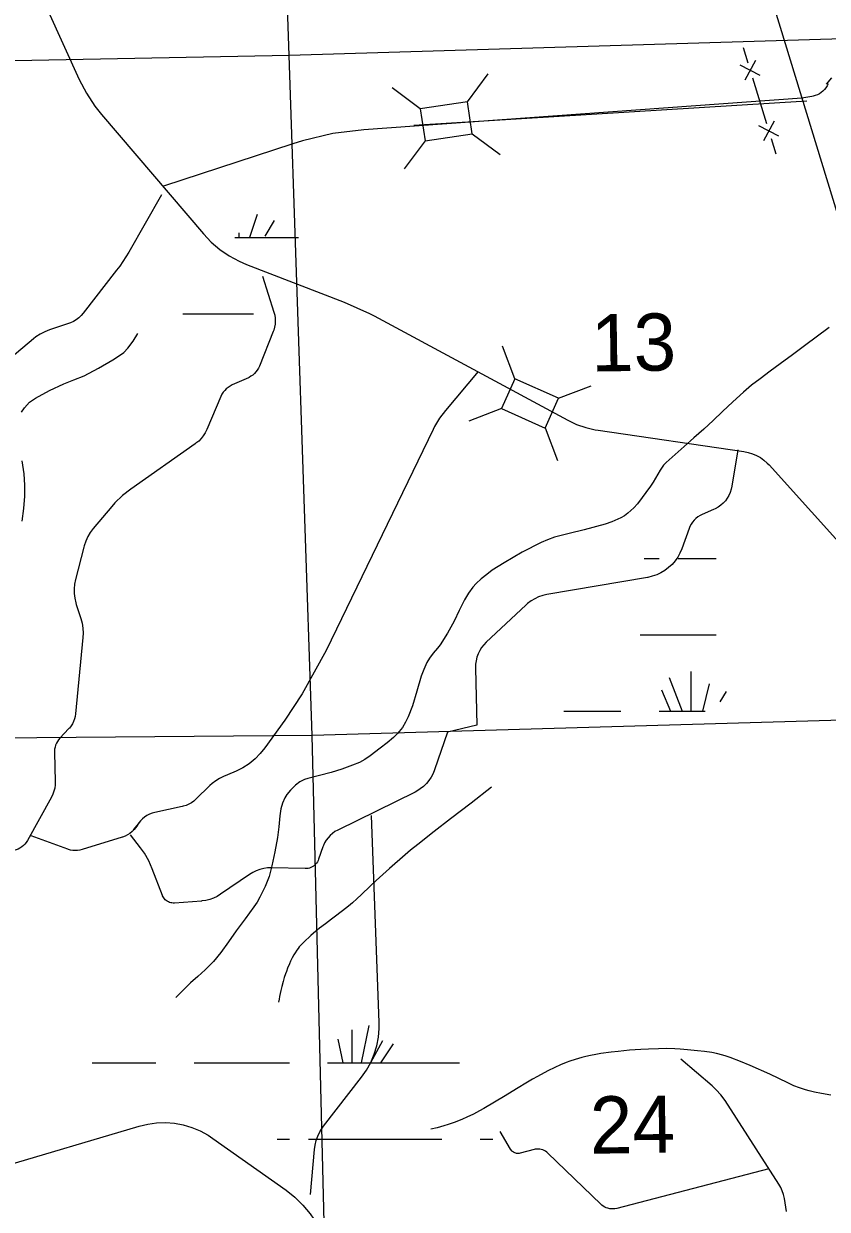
# Model space of a CAD drawing. Extents: x 2480962 to 2688785, y 277103 to 599240.
# Drawn here: x 2540456 to 2546779, y 540409 to 549737 of the extents above; entities that cross this region are included whole.
import ezdxf

# ---------------------------------------------------------------- set-up
doc = ezdxf.new("R2010")
doc.units = 0
for name, color, linetype in [('Local Roads Unimproved', 7, 'Continuous'), ('Narrow River Creek and Branch and Slough', 7, 'Continuous'), ('Section Lines', 7, 'Continuous'), ('Section Numbers', 7, 'Continuous'), ('Swamps', 7, 'Continuous'), ('Uninventoried Roads and Features', 7, 'Continuous'), ('US Routes Highway Center Lines', 7, 'Continuous')]:
    doc.layers.add(name, color=color, linetype=linetype)

msp = doc.modelspace()

# ---------------------------------------------------------------- linework, layer by layer
at = {"layer": 'Local Roads Unimproved'}
msp.add_line((2546618.94, 549128.21), (2543526.329, 548934.922), dxfattribs=at)
at = {"layer": 'Narrow River Creek and Branch and Slough'}
for points in [[(2540438.983, 546680.445), (2540461.163, 546715.424), (2540501.7, 546758.088), (2540550.091, 546791.459), (2540659.937, 546850.331), (2540772.138, 546902.453), (2540851.747, 546933.45), (2540930.72, 546965.871), (2541045.775, 547026.518), (2541158.074, 547092.726), (2541201.597, 547119.742), (2541242.688, 547150.871), (2541275.796, 547183.911), (2541317.836, 547239.179), (2541353.851, 547298.897)], [(2546794.045, 547345.487), (2546599.564, 547202.733), (2546504.387, 547131.331), (2546409.165, 547060.008), (2546329.869, 547001.828), (2546250.504, 546943.715), (2546182.937, 546892.612), (2546118.273, 546837.993), (2546036.203, 546761.402), (2545954.272, 546684.69), (2545880.36, 546615.806), (2545806.145, 546547.245), (2545729.604, 546478.338), (2545652.734, 546409.801), (2545581.286, 546346.415), (2545509.905, 546282.932), (2545490.748, 546263.232), (2545462.668, 546224.249), (2545426.848, 546160.268), (2545408.585, 546128.303), (2545388.12, 546097.895), (2545284.875, 545959.663), (2545256.5, 545927.695), (2545209.496, 545884.585), (2545183.427, 545865.864), (2545155.298, 545849.432), (2545084.341, 545817.815), (2545030.129, 545799.116), (2544864.598, 545754.313), (2544748.061, 545726.274), (2544632.065, 545696.196), (2544578.486, 545677.045), (2544526.344, 545653.916), (2544379.172, 545577.958), (2544235.549, 545495.35), (2544143.124, 545436.083), (2544098.848, 545403.573), (2544055.739, 545368.486), (2544016.998, 545331.902), (2543990.495, 545302.435), (2543954.687, 545255.198), (2543923.42, 545204.602), (2543883.504, 545119.883), (2543843.922, 545035.42), (2543790.03, 544941.866), (2543732.701, 544850.382), (2543712.358, 544823.408), (2543678.653, 544785.287), (2543648.016, 544744.65), (2543629.041, 544710.285), (2543604.976, 544656.85), (2543584.405, 544601.903), (2543549.66, 544485.704), (2543515.376, 544369.27), (2543482.141, 544282.081), (2543461.321, 544240.24), (2543435.877, 544200.089), (2543397.261, 544153.247), (2543365.509, 544121.709), (2543314.608, 544078.072), (2543261.295, 544036.212), (2543182.21, 543975.91), (2543141.086, 543948.716), (2543097.36, 543925.207), (2543042.824, 543901.844), (2542959.616, 543872.274), (2542875.36, 543845.938), (2542783, 543822.193), (2542690.388, 543798.387), (2542664.935, 543789.224), (2542629.063, 543770.722), (2542595.218, 543745.531), (2542554.009, 543704.981), (2542527.728, 543672.116), (2542511, 543646.06), (2542491.277, 543604.68), (2542478.714, 543560.494), (2542470.302, 543503.698), (2542462.403, 543418.18), (2542451.955, 543333.141), (2542432.048, 543221.952), (2542409.356, 543111.078), (2542386.936, 543027.945), (2542356.28, 542947.178), (2542315.182, 542865.318), (2542291.778, 542826.268), (2542266.232, 542788.574), (2542197.408, 542693.405), (2542128.589, 542598.254), (2542067.726, 542513.662), (2542006.828, 542429.08), (2541949.069, 542357.747), (2541885.115, 542291.63), (2541826.987, 542241.276), (2541768.74, 542191.192), (2541709.691, 542133.924), (2541652.341, 542074.891)], [(2540442.969, 545823.885), (2540458.462, 545921.519), (2540464.396, 546019.515), (2540464.8, 546106.858), (2540459.378, 546194), (2540444.133, 546297.188)], [(2544137.782, 543729.377), (2543976.409, 543605.228), (2543815.152, 543480.93), (2543685.36, 543380.776), (2543555.989, 543280.058), (2543499.166, 543234.026), (2543457.34, 543198.546), (2543333.821, 543089.754), (2543280.761, 543042.346), (2543228.02, 542994.601), (2543181.584, 542951.16), (2543112.917, 542884.931), (2543078.242, 542852.168), (2543042.857, 542820.152), (2543026.824, 542806.32), (2542998.264, 542782.738), (2542954.621, 542748.365), (2542910.625, 542714.429), (2542879.064, 542690.425), (2542831.319, 542654.967), (2542783.693, 542619.279), (2542766.318, 542605.784), (2542736.557, 542581.529), (2542714.735, 542562.755), (2542698.624, 542548.316), (2542674.833, 542526.045), (2542651.446, 542502.982), (2542636.627, 542487.142), (2542624.442, 542472.74), (2542614.346, 542459.747), (2542605.922, 542448.096), (2542592.045, 542427.112), (2542582.311, 542410.911), (2542568.696, 542385.936), (2542556.139, 542360.24), (2542547.306, 542340.795), (2542532.78, 542306.622), (2542522.745, 542280.796), (2542515.749, 542261.273), (2542506.174, 542231.677), (2542497.787, 542201.628), (2542487.482, 542160.816), (2542480.054, 542130.186), (2542469.675, 542084.103), (2542464.934, 542060.96), (2542460.559, 542037.726)], [(2546807.227, 541307.244), (2546732.992, 541319.908), (2546677.789, 541331.085), (2546636.788, 541340.923), (2546606.324, 541349.334), (2546561.172, 541363.937), (2546516.783, 541381.323), (2546468.669, 541403.138), (2546397.841, 541437.551), (2546326.737, 541471.245), (2546172.496, 541539.771), (2546094.562, 541572.532), (2546015.25, 541603.488), (2545983.768, 541614.289), (2545955.952, 541622.444), (2545906.751, 541634.195), (2545869.487, 541641.25), (2545813.152, 541649.688), (2545756.471, 541656.411), (2545679.879, 541663.959), (2545622.422, 541668.35), (2545579.328, 541670.76), (2545514.696, 541672.706), (2545450.09, 541672.332), (2545370.825, 541669.351), (2545311.385, 541665.975), (2545222.234, 541659.359), (2545133.089, 541651.241), (2545078.628, 541645.384), (2544997.375, 541634.277), (2544956.884, 541627.428), (2544916.444, 541619.558), (2544880.192, 541611.452), (2544848.744, 541603.495), (2544794.341, 541587.599), (2544754.088, 541574.009), (2544724.216, 541562.862), (2544679.936, 541544.594), (2544636.31, 541524.438), (2544580.978, 541496.935), (2544499.417, 541453.988), (2544459.27, 541431.493), (2544419.538, 541408.156), (2544332.304, 541355.26), (2544245.043, 541302.441), (2544160.566, 541252.037), (2544075.84, 541202.012), (2544043.448, 541183.67), (2543993.972, 541157.81), (2543943.665, 541133.301), (2543907.377, 541116.952), (2543852.025, 541094.942), (2543795.658, 541075.167), (2543761.676, 541064.411), (2543710.317, 541050.229), (2543658.249, 541038.182)]]:
    msp.add_lwpolyline(points, dxfattribs=at)
at = {"layer": 'Section Lines'}
for p, q in [((2542544.094, 549487.005), (2542375.511, 554769.137)), ((2547924.256, 549649.217), (2542544.094, 549487.005)), ((2542544.094, 549487.005), (2537136.927, 549377.776)), ((2542726.284, 544135.502), (2542544.094, 549487.005)), ((2548010.697, 544289.352), (2542726.284, 544135.502)), ((2542726.284, 544135.502), (2537428.054, 544094.015)), ((2542828.618, 540014.704), (2542726.284, 544135.502))]:
    msp.add_line(p, q, dxfattribs=at)
at = {"layer": 'Swamps'}
for p, q in [((2542426.344, 548187.021), (2542353.853, 548066.198)), ((2545605.628, 545528.808), (2545905.628, 545528.812)), ((2545305.636, 544928.805), (2545905.636, 544928.814)), ((2545535.148, 544591.485), (2545638.169, 544328.812)), ((2545704.299, 544639.816), (2545704.303, 544328.813)), ((2545474.738, 544494.826), (2545545.551, 544328.811)), ((2544705.644, 544328.799), (2545155.644, 544328.805)), ((2543170.334, 541856.01), (2543111.397, 541561.307)), ((2543037.43, 541819.762), (2543037.433, 541561.201)), ((2542928.689, 541747.267), (2542965.901, 541561.222)), ((2543279.076, 541735.19), (2543185.07, 541560.603)), ((2543363.652, 541711.026), (2543264.334, 541562.046)), ((2541796.487, 541561.183), (2542246.487, 541561.19)), ((2542246.487, 541561.19), (2542546.487, 541561.194)), ((2542696.495, 540961.198), (2543746.496, 540961.213))]:
    msp.add_line(p, q, dxfattribs=at)
for points in [[(2542293.439, 548235.348), (2542233.03, 548054.114)], [(2542117.921, 548054.112), (2542477.137, 548054.117)], [(2542148.453, 548090.704), (2542148.454, 548054.113)], [(2542477.137, 548054.117), (2542617.092, 548054.119)], [(2541708.898, 547454.108), (2542265.144, 547454.116)], [(2545337.291, 545528.804), (2545455.628, 545528.806)], [(2545849.287, 544543.16), (2545795.678, 544328.713)], [(2545982.193, 544482.751), (2545934.317, 544400.677)], [(2545455.644, 544328.809), (2545817.489, 544328.815)], [(2540994.643, 541561.171), (2541496.487, 541561.179)], [(2542846.487, 541561.198), (2543885.323, 541561.213)], [(2542451.323, 540961.194), (2542546.495, 540961.195)], [(2544046.496, 540961.217), (2544146.576, 540961.219)]]:
    msp.add_lwpolyline(points, dxfattribs=at)
at = {"layer": 'Uninventoried Roads and Features'}
for p, q in [((2540649.822, 549834.699), (2540893.154, 549297.76)), ((2546117.297, 549549.394), (2546154.01, 549429.906)), ((2546250.466, 549328.776), (2546094.266, 549411.55)), ((2546213.753, 549448.263), (2546130.979, 549292.063)), ((2543947.585, 549122.645), (2544111.414, 549343.464)), ((2543576.635, 549067.684), (2543355.816, 549231.513)), ((2546190.722, 549310.419), (2546300.861, 548951.957)), ((2546772.1, 549260.777), (2546815.613, 549310.479)), ((2546577.555, 549151.562), (2543130.972, 548901.966)), ((2546657.253, 549163.899), (2546577.555, 549151.562)), ((2543947.585, 549122.645), (2543576.635, 549067.684)), ((2543576.635, 549067.684), (2543614.155, 548814.449)), ((2543985.105, 548869.41), (2543947.585, 549122.645)), ((2541068.958, 549021.301), (2541871.17, 548082.905)), ((2546360.604, 548970.314), (2546277.83, 548814.114)), ((2543614.155, 548814.449), (2543985.105, 548869.41)), ((2543983.581, 548870.54), (2544204.4, 548706.712)), ((2546397.317, 548850.827), (2546241.117, 548933.601)), ((2542572.732, 548792.176), (2541555.811, 548459.574)), ((2543614.155, 548814.449), (2543450.326, 548593.63)), ((2546337.574, 548832.47), (2546374.286, 548712.983)), ((2541540.931, 548389.183), (2541282.629, 547939.744)), ((2542209.988, 547842.806), (2542978.824, 547545.029)), ((2541186.583, 547796.558), (2540925.067, 547459.646)), ((2542334.844, 547750.904), (2542424.834, 547467.845)), ((2540809.148, 547377.56), (2540658.544, 547327.384)), ((2543213.614, 547436.869), (2544736.626, 546616.952)), ((2542419.188, 547313.635), (2542310.211, 547041.582)), ((2540534.313, 547258.014), (2539933.013, 546754.678)), ((2544320.857, 546942.323), (2544222.849, 547199.217)), ((2544031.731, 547001.136), (2543773.555, 546692.68)), ((2542224.068, 546951.674), (2542096.191, 546893.985)), ((2544320.857, 546942.323), (2544216.253, 546708.67)), ((2544663.123, 546789.094), (2544320.857, 546942.323)), ((2542007.11, 546803.028), (2541896.41, 546543.328)), ((2544663.123, 546789.094), (2544920.017, 546887.102)), ((2544216.253, 546708.67), (2543959.359, 546610.661)), ((2544216.253, 546708.67), (2544558.519, 546555.441)), ((2544558.519, 546555.441), (2544663.123, 546789.094)), ((2543677.205, 546543.609), (2542836.097, 544805.53)), ((2544557.842, 546557.214), (2544655.85, 546300.32)), ((2544977.263, 546537.402), (2546123.192, 546370.447)), ((2541804.756, 546430.134), (2541299.265, 546074.973)), ((2546074.994, 546383.871), (2546028.5, 546098.204)), ((2546320.994, 546264.613), (2547001.913, 545508.156)), ((2541149.048, 545937.451), (2541003.66, 545765.073)), ((2545884.382, 545913.521), (2545795.456, 545875.205)), ((2545692.3, 545765.853), (2545634.157, 545605.85)), ((2540928.219, 545618.457), (2540863.076, 545363.099)), ((2545364.377, 545380.41), (2544572.615, 545244.537)), ((2540869.346, 545167.121), (2540904.921, 545057.482)), ((2544406.454, 545161.938), (2544095.949, 544871.098)), ((2540921.39, 544907.822), (2540864.428, 544307.157)), ((2544010.442, 544667.406), (2544020.898, 544216.8)), ((2540811.603, 544190.484), (2540740.694, 544115.238)), ((2542509.754, 544256.681), (2542354.452, 544040.136)), ((2544020.898, 544216.8), (2543789.904, 544162.552)), ((2543789.904, 544162.552), (2543689.249, 543866.383)), ((2540698.499, 544005.11), (2540704.064, 543772.81)), ((2542110.449, 543847.213), (2542028.825, 543813.717)), ((2541920.865, 543742.67), (2541811.12, 543635.249)), ((2540673.787, 543649.906), (2540485.022, 543310.062)), ((2543535.652, 543691.451), (2542926.553, 543391.709)), ((2541704.083, 543577.572), (2541487.314, 543530.513)), ((2541368.944, 543457.664), (2541318.106, 543394.948)), ((2543253.383, 541878.095), (2543191.971, 543507.159)), ((2540803.614, 543241.026), (2540515.032, 543346.286)), ((2541374.851, 543253.083), (2541296.85, 543354.53)), ((2541231.841, 543336.173), (2540916.905, 543238.285)), ((2542809.815, 543259.359), (2542776.527, 543162.842)), ((2541547.87, 542877.53), (2541467.543, 543087.529)), ((2542669.937, 543088.807), (2542405.619, 543095.29)), ((2542231.558, 543043.384), (2542005.739, 542887.52)), ((2541854.904, 542834.207), (2541641.599, 542818.104)), ((2545873.097, 541379.827), (2545625.648, 541590.169)), ((2542815.412, 541061.417), (2543114.833, 541447.256)), ((2546398.107, 540605.96), (2545973.97, 541264.626)), ((2540122.407, 540694.719), (2541363.523, 541063.206)), ((2544287.34, 540880.691), (2544205.024, 541021.632)), ((2541944.976, 540966.78), (2542520.219, 540558.452)), ((2542712.771, 540526.141), (2542743.646, 540878.397)), ((2544471.211, 540879.212), (2544362.092, 540849.954)), ((2544996.776, 540448.615), (2544580.01, 540851.083)), ((2546319.171, 540725.769), (2545121.825, 540415.714)), ((2546457.596, 540390.916), (2546440.92, 540494.27))]:
    msp.add_line(p, q, dxfattribs=at)
for points in [[(2540893.154, 549297.76), (2540949.299, 549189.349), (2541016.47, 549087.399), (2541068.958, 549021.301)], [(2546784.997, 549262.25), (2546777.149, 549246.587), (2546767.707, 549231.832), (2546756.775, 549218.144), (2546744.472, 549205.674), (2546730.933, 549194.558), (2546716.306, 549184.919), (2546700.752, 549176.861), (2546684.44, 549170.472), (2546667.55, 549165.825), (2546657.253, 549163.899)], [(2543130.972, 548901.966), (2542888.01, 548871.523), (2542649.563, 548815.851), (2542572.732, 548792.176)], [(2541871.17, 548082.905), (2541932.393, 548018.449), (2542000.017, 547960.746), (2542073.303, 547910.427), (2542151.448, 547868.045), (2542209.988, 547842.806)], [(2541282.629, 547939.744), (2541211.79, 547830.189), (2541186.583, 547796.559)], [(2542978.824, 547545.029), (2543177.49, 547455.862), (2543213.614, 547436.869)], [(2540925.067, 547459.646), (2540908.33, 547440.269), (2540889.659, 547422.746), (2540869.258, 547407.273), (2540847.352, 547394.016), (2540824.18, 547383.122), (2540809.148, 547377.56)], [(2542424.834, 547467.845), (2542430.879, 547444.702), (2542434.47, 547421.053), (2542435.57, 547397.16), (2542434.168, 547373.281), (2542430.275, 547349.68), (2542423.938, 547326.616), (2542419.188, 547313.635)], [(2540658.544, 547327.384), (2540621.389, 547312.804), (2540585.962, 547294.42), (2540552.652, 547272.434), (2540534.314, 547258.014)], [(2542310.211, 547041.582), (2542302.888, 547025.756), (2542293.951, 547010.783), (2542283.499, 546996.824), (2542271.644, 546984.036), (2542258.517, 546972.557), (2542244.263, 546962.513), (2542229.037, 546954.014), (2542224.068, 546951.674)], [(2542096.191, 546893.985), (2542079.9, 546885.583), (2542064.576, 546875.525), (2542050.388, 546863.919), (2542037.492, 546850.895), (2542026.026, 546836.594), (2542016.119, 546821.172), (2542007.877, 546804.8), (2542007.11, 546803.028)], [(2543773.555, 546692.68), (2543728.098, 546632.199), (2543689.21, 546567.298), (2543677.205, 546543.609)], [(2544736.626, 546616.952), (2544805.665, 546584.323), (2544877.736, 546559.09), (2544952.051, 546541.528), (2544977.263, 546537.402)], [(2541896.41, 546543.328), (2541884.183, 546518.354), (2541869.412, 546494.796), (2541852.261, 546472.911), (2541832.915, 546452.938), (2541811.587, 546435.097), (2541804.756, 546430.134)], [(2546123.192, 546370.447), (2546157.084, 546363.682), (2546190.083, 546353.41), (2546221.828, 546339.746), (2546251.97, 546322.837), (2546280.181, 546302.872), (2546306.149, 546280.066), (2546320.994, 546264.613)], [(2541299.265, 546074.973), (2541233.97, 546023.79), (2541174.384, 545966.063), (2541149.048, 545937.451)], [(2546028.5, 546098.204), (2546023.09, 546073.273), (2546015.103, 546049.043), (2546004.627, 546025.781), (2545991.778, 546003.742), (2545976.694, 545983.167), (2545959.543, 545964.281), (2545940.511, 545947.291), (2545919.807, 545932.384), (2545897.66, 545919.722), (2545884.382, 545913.521)], [(2545795.456, 545875.205), (2545777.669, 545866.41), (2545760.898, 545855.804), (2545745.329, 545843.503), (2545731.13, 545829.642), (2545718.458, 545814.373), (2545707.451, 545797.863), (2545698.23, 545780.293), (2545692.3, 545765.853)], [(2541003.66, 545765.073), (2540980.349, 545734.302), (2540960.383, 545701.262), (2540943.979, 545666.316), (2540931.319, 545629.847), (2540928.219, 545618.457)], [(2545634.157, 545605.85), (2545619.858, 545572.117), (2545602.113, 545540.063), (2545581.113, 545510.04), (2545557.09, 545482.377), (2545530.308, 545457.375), (2545501.058, 545435.311), (2545469.663, 545416.424), (2545436.465, 545400.923), (2545401.829, 545388.977), (2545366.134, 545380.716), (2545364.377, 545380.41)], [(2540863.076, 545363.099), (2540855.837, 545326.909), (2540852.42, 545290.161), (2540852.865, 545253.256), (2540857.163, 545216.6), (2540865.27, 545180.594), (2540869.346, 545167.121)], [(2544572.615, 545244.537), (2544539.641, 545237.084), (2544507.627, 545226.224), (2544476.924, 545212.078), (2544447.868, 545194.799), (2544420.776, 545174.578), (2544406.454, 545161.938)], [(2540904.921, 545057.482), (2540914.965, 545019.933), (2540921.03, 544981.541), (2540923.048, 544942.725), (2540921.39, 544907.822)], [(2544095.949, 544871.098), (2544076.326, 544850.687), (2544058.945, 544828.338), (2544043.994, 544804.294), (2544031.638, 544778.819), (2544022.014, 544752.192), (2544015.225, 544724.703), (2544011.347, 544696.658), (2544010.422, 544668.36), (2544010.442, 544667.406)], [(2542836.097, 544805.53), (2542647.926, 544463.583), (2542509.754, 544256.681)], [(2540864.428, 544307.157), (2540861.405, 544286.73), (2540856.264, 544266.731), (2540849.06, 544247.378), (2540839.873, 544228.885), (2540828.803, 544211.454), (2540815.972, 544195.275), (2540811.603, 544190.484)], [(2540740.694, 544115.238), (2540730.189, 544102.852), (2540721.037, 544089.435), (2540713.337, 544075.136), (2540707.174, 544060.11), (2540702.616, 544044.522), (2540699.712, 544028.542), (2540698.494, 544012.347), (2540698.499, 544005.11)], [(2542354.452, 544040.136), (2542317.613, 543994.067), (2542276.161, 543952.101), (2542230.548, 543914.698), (2542181.277, 543882.267), (2542128.885, 543855.165), (2542110.449, 543847.213)], [(2542028.825, 543813.717), (2541996.887, 543798.613), (2541966.704, 543780.254), (2541938.605, 543758.839), (2541920.865, 543742.67)], [(2543689.249, 543866.383), (2543677.447, 543836.834), (2543662.621, 543808.68), (2543644.935, 543782.23), (2543624.579, 543757.774), (2543601.779, 543735.579), (2543576.785, 543715.89), (2543549.868, 543698.921), (2543535.652, 543691.451)], [(2540704.064, 543772.81), (2540703.347, 543747.571), (2540699.995, 543722.546), (2540694.047, 543698.009), (2540685.566, 543674.227), (2540674.645, 543651.463), (2540673.787, 543649.906)], [(2541811.12, 543635.249), (2541793.872, 543620.05), (2541775.129, 543606.736), (2541755.098, 543595.455), (2541733.998, 543586.33), (2541712.059, 543579.46), (2541704.083, 543577.572)], [(2541487.314, 543530.513), (2541466.145, 543524.742), (2541445.694, 543516.79), (2541426.188, 543506.744), (2541407.838, 543494.713), (2541390.846, 543480.831), (2541375.398, 543465.249), (2541361.663, 543448.137), (2541350.427, 543430.785)], [(2541350.427, 543430.785), (2541338.501, 543412.488), (2541324.727, 543395.539), (2541309.257, 543380.123), (2541292.261, 543366.408), (2541273.925, 543354.545), (2541254.448, 543344.663), (2541234.046, 543336.871), (2541231.841, 543336.173)], [(2542926.553, 543391.709), (2542905.382, 543379.877), (2542885.564, 543365.896), (2542867.316, 543349.92), (2542850.839, 543332.124), (2542836.311, 543312.702), (2542823.892, 543291.869), (2542813.72, 543269.852), (2542809.815, 543259.359)], [(2540485.022, 543310.062), (2540476.028, 543295.698), (2540465.583, 543282.353), (2540453.799, 543270.172), (2540440.808, 543259.29), (2540426.75, 543249.826), (2540411.779, 543241.883), (2540396.061, 543235.547), (2540379.766, 543230.891), (2540363.073, 543227.963), (2540346.166, 543226.795), (2540343.69, 543226.773)], [(2541467.543, 543087.529), (2541439.679, 543150.314), (2541405.405, 543209.842), (2541374.851, 543253.083)], [(2540916.905, 543238.285), (2540898.933, 543233.715), (2540880.582, 543231.048), (2540862.052, 543230.315), (2540843.548, 543231.523), (2540825.271, 543234.658), (2540807.422, 543239.686), (2540803.614, 543241.026)], [(2542776.527, 543162.842), (2542772.212, 543152.179), (2542766.807, 543142.024), (2542760.369, 543132.491), (2542752.97, 543123.682), (2542744.692, 543115.696), (2542735.624, 543108.617), (2542725.865, 543102.526), (2542715.523, 543097.488), (2542704.711, 543093.56), (2542693.548, 543090.782), (2542682.155, 543089.187), (2542670.658, 543088.792), (2542669.937, 543088.807)], [(2542405.619, 543095.29), (2542374.885, 543094.433), (2542344.408, 543090.37), (2542314.523, 543083.142), (2542285.557, 543072.832), (2542257.828, 543059.549), (2542231.639, 543043.44), (2542231.558, 543043.384)], [(2541641.599, 542818.104), (2541631.881, 542817.881), (2541622.193, 542818.674), (2541612.641, 542820.476), (2541603.33, 542823.267), (2541594.361, 542827.016), (2541585.833, 542831.681), (2541577.84, 542837.212), (2541570.469, 542843.549), (2541563.8, 542850.621), (2541557.907, 542858.352), (2541552.854, 542866.656), (2541548.697, 542875.443), (2541547.87, 542877.53)], [(2542005.739, 542887.52), (2541978.455, 542870.724), (2541949.563, 542856.873), (2541919.383, 542846.118), (2541888.243, 542838.576), (2541856.486, 542834.332), (2541854.904, 542834.207)], [(2543114.833, 541447.256), (2543154.396, 541504.154), (2543187.795, 541564.874), (2543214.663, 541628.754), (2543234.707, 541695.092), (2543247.707, 541763.162), (2543253.521, 541832.217), (2543253.383, 541878.095)], [(2545973.97, 541264.626), (2545942.002, 541308.987), (2545905.571, 541349.763), (2545873.097, 541379.827)], [(2541363.523, 541063.206), (2541432.052, 541079.705), (2541501.93, 541088.949), (2541572.391, 541090.839), (2541642.663, 541085.353), (2541711.978, 541072.551), (2541779.575, 541052.575), (2541844.712, 541025.642), (2541906.679, 540992.048), (2541944.976, 540966.78)], [(2542743.646, 540878.397), (2542748.724, 540914.478), (2542757.544, 540949.832), (2542770.012, 540984.069), (2542785.991, 541016.816), (2542805.304, 541047.713), (2542815.412, 541061.417)], [(2544362.092, 540849.954), (2544355.274, 540848.504), (2544348.342, 540847.774), (2544341.371, 540847.773), (2544334.438, 540848.501), (2544327.62, 540849.949), (2544320.99, 540852.101), (2544314.622, 540854.935), (2544308.584, 540858.42), (2544302.944, 540862.516), (2544297.764, 540867.18), (2544293.099, 540872.359), (2544289, 540877.998), (2544287.34, 540880.691)], [(2544580.01, 540851.083), (2544570.998, 540858.918), (2544561.216, 540865.768), (2544550.771, 540871.557), (2544539.779, 540876.224), (2544528.358, 540879.714), (2544516.636, 540881.993), (2544504.739, 540883.034), (2544492.799, 540882.826), (2544480.946, 540881.371), (2544471.211, 540879.212)], [(2542520.219, 540558.452), (2542589.938, 540503.257), (2542653.503, 540441.076), (2542710.222, 540372.592), (2542738.68, 540331.884)], [(2546440.92, 540494.27), (2546434.471, 540524.179), (2546424.933, 540553.251), (2546412.408, 540581.165), (2546398.107, 540605.96)], [(2545121.825, 540415.714), (2545108.258, 540412.949), (2545094.476, 540411.618), (2545080.631, 540411.735), (2545066.874, 540413.297), (2545053.355, 540416.29), (2545040.222, 540420.679), (2545027.621, 540426.417), (2545015.689, 540433.441), (2545004.557, 540441.673), (2544996.776, 540448.615)]]:
    msp.add_lwpolyline(points, dxfattribs=at)
at = {"layer": 'US Routes Highway Center Lines'}
msp.add_lwpolyline([(2549759.547, 538984.175), (2549065.39, 541099.184), (2548447.156, 543138.271), (2548024.154, 544580.816), (2547828.922, 545209.896), (2546863.61, 548225.141), (2546115.222, 550676.383), (2545876.605, 551457.31), (2544965.524, 554429.17), (2544130.366, 557097.336), (2544000.212, 557563.723), (2543512.133, 559093.038), (2542807.129, 561424.972), (2542297.358, 563073.595), (2542080.434, 563789.445), (2541765.894, 564982.527), (2541614.047, 566045.455), (2541386.277, 567205.999), (2541169.353, 568713.622), (2541039.198, 569321.009), (2541039.198, 569809.088), (2541050.044, 570199.552), (2541136.814, 572292.869)], dxfattribs=at)

# ---------------------------------------------------------------- texts
at = {"layer": 'Section Numbers'}
for s, rotation, p in [('13', 0.8219917, (2544922.865, 546999.47)), ('24', 0.8220028, (2544913.813, 540845.417))]:
    msp.add_text(s, height=450, rotation=rotation, dxfattribs=at).set_placement(p)

doc.saveas('drawing.dxf')
